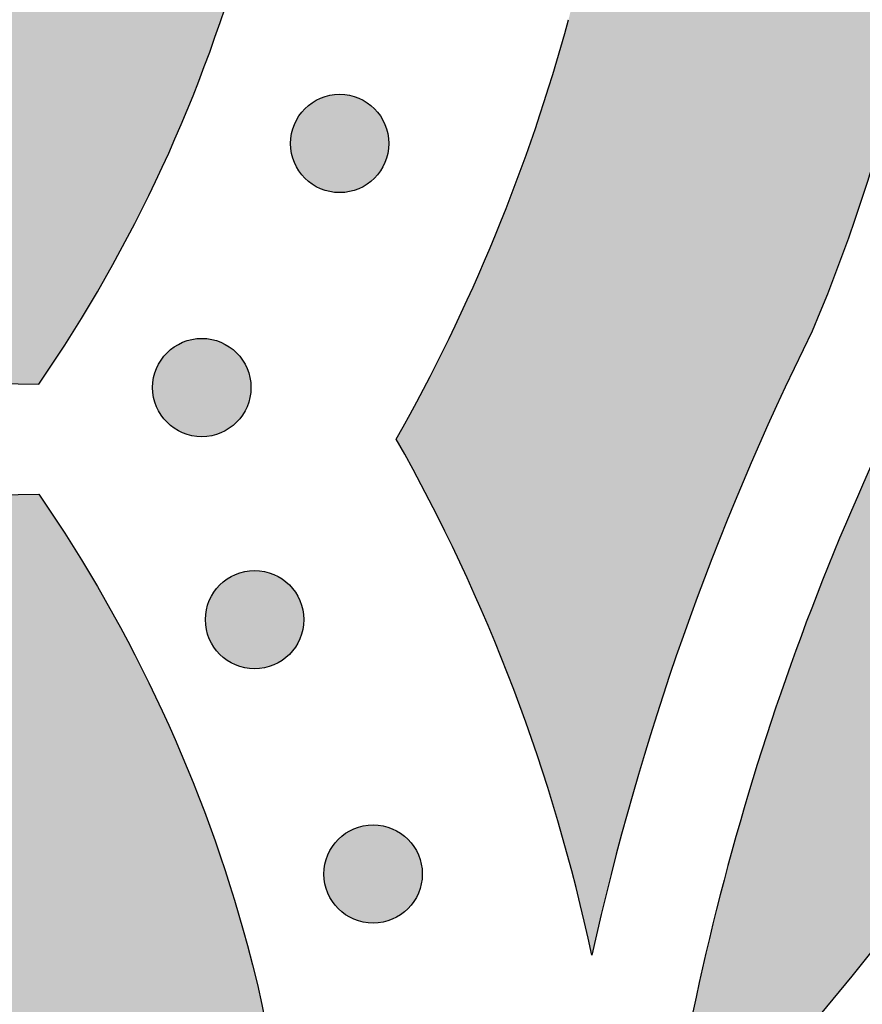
# Model space of a CAD drawing. Header units: millimetres. Extents: x -3873 to -97, y 912 to 4165.
# Tile 212 of 656: x -3058 to -3027, y 1211 to 1247. Entities that reach past the tile are written whole.
import ezdxf

# ---------------------------------------------------------------- set-up
doc = ezdxf.new("R2010")
doc.units = ezdxf.units.MM
doc.layers.add('pattern', color=7, linetype='Continuous', true_color=0x000000)

msp = doc.modelspace()

# ---------------------------------------------------------------- hatches: boundary and pattern name
at = {"layer": 'pattern'}
for points in [[(-2952.738, 1455.281), (-2952.84, 1448.097), (-2953.08, 1440.896), (-2953.459, 1433.682), (-2953.978, 1426.459), (-2954.638, 1419.231), (-2955.439, 1412.002), (-2956.382, 1404.776), (-2957.467, 1397.558), (-2958.694, 1390.351), (-2960.063, 1383.16), (-2961.574, 1375.989), (-2963.225, 1368.841), (-2965.018, 1361.722), (-2966.95, 1354.635), (-2969.021, 1347.585), (-2971.231, 1340.575), (-2973.577, 1333.61), (-2976.058, 1326.693), (-2978.673, 1319.829), (-2981.42, 1313.021), (-2984.297, 1306.273), (-2987.303, 1299.589), (-2990.435, 1292.973), (-2993.69, 1286.427), (-2997.067, 1279.956), (-3000.564, 1273.563), (-3004.176, 1267.25), (-3007.902, 1261.022), (-3011.739, 1254.88), (-3015.684, 1248.828), (-3019.734, 1242.869), (-3023.885, 1237.005), (-3024.897, 1235.091), (-3025.867, 1233.15), (-3026.794, 1231.185), (-3027.676, 1229.197), (-3028.514, 1227.186), (-3029.306, 1225.156), (-3030.052, 1223.106), (-3030.75, 1221.04), (-3031.401, 1218.958), (-3032.003, 1216.862), (-3032.557, 1214.754), (-3033.062, 1212.635), (-3033.518, 1210.508), (-3033.925, 1208.373), (-3034.282, 1206.234), (-3034.589, 1204.09), (-3029.181, 1210.512), (-3023.895, 1217.074), (-3018.736, 1223.772), (-3013.708, 1230.602), (-3008.817, 1237.561), (-3004.067, 1244.645), (-2999.462, 1251.85), (-2995.008, 1259.171), (-2990.709, 1266.603), (-2986.569, 1274.142), (-2982.59, 1281.782), (-2978.778, 1289.518), (-2975.136, 1297.345), (-2971.666, 1305.257), (-2968.371, 1313.249), (-2965.255, 1321.314), (-2962.32, 1329.446), (-2959.567, 1337.64), (-2956.999, 1345.889), (-2954.617, 1354.187), (-2952.422, 1362.527), (-2950.416, 1370.904), (-2948.599, 1379.311), (-2946.972, 1387.741), (-2945.534, 1396.189), (-2944.286, 1404.648), (-2943.227, 1413.111), (-2942.357, 1421.573), (-2941.674, 1430.027), (-2941.178, 1438.467), (-2940.866, 1446.887), (-2940.738, 1455.282)], [(-3126.696, 1298.494), (-3125.289, 1298.844), (-3123.889, 1299.234), (-3122.497, 1299.665), (-3121.115, 1300.135), (-3119.745, 1300.645), (-3118.388, 1301.194), (-3117.046, 1301.782), (-3115.72, 1302.408), (-3114.413, 1303.071), (-3113.125, 1303.77), (-3111.859, 1304.504), (-3110.616, 1305.274), (-3109.396, 1306.076), (-3108.202, 1306.911), (-3107.035, 1307.777), (-3105.895, 1308.673), (-3103.164, 1309.299), (-3100.41, 1309.85), (-3097.635, 1310.326), (-3094.842, 1310.725), (-3092.035, 1311.047), (-3089.217, 1311.291), (-3086.39, 1311.456), (-3083.559, 1311.541), (-3080.727, 1311.548), (-3077.897, 1311.476), (-3075.072, 1311.324), (-3072.256, 1311.094), (-3069.452, 1310.786), (-3066.663, 1310.401), (-3063.892, 1309.94), (-3061.142, 1309.404), (-3059.469, 1309.03), (-3057.806, 1308.612), (-3056.155, 1308.149), (-3054.517, 1307.643), (-3053.371, 1307.253), (-3052.229, 1306.829), (-3051.093, 1306.368), (-3049.964, 1305.873), (-3048.844, 1305.341), (-3047.735, 1304.775), (-3046.639, 1304.174), (-3045.556, 1303.538), (-3044.488, 1302.867), (-3043.438, 1302.163), (-3042.407, 1301.426), (-3041.395, 1300.657), (-3040.406, 1299.857), (-3039.439, 1299.026), (-3038.497, 1298.165), (-3037.581, 1297.277), (-3036.693, 1296.361), (-3035.832, 1295.419), (-3035.001, 1294.453), (-3034.2, 1293.463), (-3033.431, 1292.452), (-3032.694, 1291.421), (-3031.99, 1290.371), (-3031.319, 1289.303), (-3030.683, 1288.221), (-3030.081, 1287.124), (-3029.515, 1286.015), (-3028.983, 1284.895), (-3028.487, 1283.767), (-3028.027, 1282.631), (-3027.602, 1281.489), (-3027.213, 1280.342), (-3026.795, 1279.005), (-3026.406, 1277.655), (-3026.045, 1276.291), (-3025.713, 1274.915), (-3025.411, 1273.529), (-3025.139, 1272.132), (-3024.897, 1270.726), (-3024.686, 1269.312), (-3024.506, 1267.89), (-3024.357, 1266.463), (-3024.241, 1265.03), (-3024.156, 1263.593), (-3024.104, 1262.154), (-3024.084, 1260.712), (-3024.096, 1259.269), (-3024.14, 1257.827), (-3024.217, 1256.386), (-3024.326, 1254.948), (-3024.468, 1253.513), (-3024.641, 1252.083), (-3024.846, 1250.658), (-3025.083, 1249.241), (-3025.351, 1247.831), (-3025.65, 1246.429), (-3025.979, 1245.038), (-3026.339, 1243.657), (-3026.727, 1242.288), (-3027.145, 1240.932), (-3027.592, 1239.589), (-3028.066, 1238.261), (-3028.568, 1236.948), (-3029.096, 1235.65), (-3030.383, 1232.954), (-3031.591, 1230.215), (-3032.715, 1227.439), (-3033.756, 1224.629), (-3034.711, 1221.788), (-3035.58, 1218.922), (-3036.36, 1216.033), (-3037.052, 1213.125), (-3037.322, 1214.341), (-3037.616, 1215.553), (-3037.934, 1216.761), (-3038.275, 1217.963), (-3038.639, 1219.16), (-3039.026, 1220.35), (-3039.435, 1221.532), (-3039.868, 1222.707), (-3040.323, 1223.874), (-3040.8, 1225.031), (-3041.298, 1226.179), (-3041.819, 1227.316), (-3042.36, 1228.442), (-3042.923, 1229.557), (-3043.506, 1230.66), (-3044.109, 1231.749), (-3043.129, 1233.547), (-3042.204, 1235.378), (-3041.336, 1237.238), (-3040.527, 1239.125), (-3039.777, 1241.037), (-3039.088, 1242.971), (-3038.46, 1244.923), (-3037.895, 1246.891), (-3037.66, 1247.792), (-3037.441, 1248.699), (-3037.237, 1249.612), (-3037.049, 1250.531), (-3036.878, 1251.455), (-3036.723, 1252.383), (-3036.584, 1253.315), (-3036.462, 1254.252), (-3036.357, 1255.191), (-3036.269, 1256.133), (-3036.198, 1257.078), (-3036.144, 1258.024), (-3036.107, 1258.972), (-3036.087, 1259.921), (-3036.084, 1260.871), (-3036.099, 1261.82), (-3036.131, 1262.77), (-3036.18, 1263.718), (-3036.247, 1264.665), (-3036.33, 1265.61), (-3036.431, 1266.552), (-3036.549, 1267.492), (-3036.683, 1268.429), (-3036.835, 1269.362), (-3037.002, 1270.291), (-3037.187, 1271.216), (-3037.387, 1272.135), (-3037.604, 1273.049), (-3037.837, 1273.958), (-3038.085, 1274.86), (-3038.349, 1275.755), (-3038.628, 1276.643), (-3038.908, 1277.466), (-3039.213, 1278.285), (-3039.543, 1279.1), (-3039.898, 1279.909), (-3040.28, 1280.712), (-3040.686, 1281.508), (-3041.118, 1282.295), (-3041.574, 1283.071), (-3042.055, 1283.837), (-3042.56, 1284.59), (-3043.089, 1285.33), (-3043.641, 1286.055), (-3044.215, 1286.765), (-3044.811, 1287.458), (-3045.428, 1288.134), (-3046.066, 1288.791), (-3046.723, 1289.428), (-3047.399, 1290.045), (-3048.092, 1290.641), (-3048.802, 1291.216), (-3049.527, 1291.767), (-3050.267, 1292.296), (-3051.02, 1292.801), (-3051.786, 1293.282), (-3052.563, 1293.738), (-3053.35, 1294.169), (-3054.145, 1294.576), (-3054.948, 1294.957), (-3055.758, 1295.312), (-3056.573, 1295.642), (-3057.392, 1295.947), (-3058.214, 1296.226), (-3059.103, 1296.505), (-3059.998, 1296.769), (-3060.9, 1297.017), (-3061.809, 1297.25), (-3062.723, 1297.467), (-3063.642, 1297.667), (-3064.567, 1297.851), (-3065.496, 1298.019), (-3066.429, 1298.17), (-3067.366, 1298.304), (-3068.306, 1298.422), (-3069.249, 1298.522), (-3070.194, 1298.606), (-3071.14, 1298.672), (-3072.089, 1298.721), (-3073.038, 1298.753), (-3073.987, 1298.768), (-3074.937, 1298.765), (-3075.886, 1298.745), (-3076.834, 1298.708), (-3077.78, 1298.654), (-3078.725, 1298.582), (-3079.667, 1298.494), (-3080.607, 1298.389), (-3081.543, 1298.267), (-3082.475, 1298.128), (-3083.403, 1297.973), (-3084.327, 1297.801), (-3085.246, 1297.613), (-3086.159, 1297.41), (-3087.066, 1297.19), (-3087.967, 1296.955), (-3089.937, 1296.389), (-3091.891, 1295.76), (-3093.826, 1295.07), (-3095.739, 1294.319), (-3097.628, 1293.508), (-3099.489, 1292.639), (-3101.321, 1291.713), (-3103.12, 1290.731), (-3104.472, 1291.496), (-3105.846, 1292.228), (-3107.243, 1292.924), (-3108.659, 1293.585), (-3110.094, 1294.209), (-3111.547, 1294.796), (-3113.016, 1295.345), (-3114.499, 1295.855), (-3115.995, 1296.326), (-3117.502, 1296.757), (-3119.019, 1297.148), (-3120.545, 1297.498), (-3122.077, 1297.808), (-3123.614, 1298.078), (-3125.154, 1298.306)], [(-3071.047, 1233.902), (-3057.002, 1233.735), (-3056.377, 1234.667), (-3055.771, 1235.614), (-3055.184, 1236.574), (-3054.616, 1237.548), (-3054.069, 1238.534), (-3053.542, 1239.532), (-3053.037, 1240.541), (-3052.552, 1241.561), (-3052.09, 1242.591), (-3051.649, 1243.631), (-3051.231, 1244.679), (-3050.835, 1245.735), (-3050.461, 1246.798), (-3050.111, 1247.868), (-3049.783, 1248.943), (-3049.479, 1250.023), (-3049.298, 1250.717), (-3049.129, 1251.416), (-3048.972, 1252.12), (-3048.827, 1252.827), (-3048.695, 1253.539), (-3048.576, 1254.254), (-3048.469, 1254.972), (-3048.375, 1255.694), (-3048.294, 1256.417), (-3048.226, 1257.143), (-3048.171, 1257.871), (-3048.13, 1258.6), (-3048.101, 1259.331), (-3048.086, 1260.062), (-3048.084, 1260.793), (-3048.096, 1261.525), (-3048.12, 1262.256), (-3048.158, 1262.986), (-3048.209, 1263.716), (-3048.274, 1264.444), (-3048.351, 1265.17), (-3048.442, 1265.894), (-3048.546, 1266.616), (-3048.662, 1267.335), (-3048.791, 1268.051), (-3048.933, 1268.763), (-3049.088, 1269.471), (-3049.255, 1270.176), (-3049.434, 1270.875), (-3049.626, 1271.57), (-3049.829, 1272.26), (-3050.044, 1272.944), (-3050.213, 1273.443), (-3050.398, 1273.939), (-3050.598, 1274.433), (-3050.814, 1274.923), (-3051.045, 1275.41), (-3051.291, 1275.892), (-3051.552, 1276.369), (-3051.829, 1276.839), (-3052.12, 1277.303), (-3052.426, 1277.759), (-3052.747, 1278.208), (-3053.081, 1278.647), (-3053.429, 1279.077), (-3053.79, 1279.497), (-3054.164, 1279.907), (-3054.551, 1280.305), (-3054.949, 1280.691), (-3055.358, 1281.065), (-3055.778, 1281.426), (-3056.208, 1281.774), (-3056.648, 1282.108), (-3057.096, 1282.429), (-3057.553, 1282.735), (-3058.016, 1283.026), (-3058.487, 1283.302), (-3058.964, 1283.564), (-3059.446, 1283.81), (-3059.933, 1284.041), (-3060.423, 1284.256), (-3060.917, 1284.456), (-3061.413, 1284.641), (-3061.912, 1284.81), (-3062.596, 1285.025), (-3063.286, 1285.228), (-3063.981, 1285.419), (-3064.681, 1285.599), (-3065.385, 1285.766), (-3066.093, 1285.92), (-3066.805, 1286.062), (-3067.521, 1286.191), (-3068.24, 1286.308), (-3068.962, 1286.411), (-3069.686, 1286.502), (-3070.412, 1286.579), (-3071.14, 1286.643), (-3071.87, 1286.694), (-3072.6, 1286.732), (-3073.332, 1286.757), (-3074.063, 1286.768), (-3074.795, 1286.766), (-3075.526, 1286.751), (-3076.256, 1286.722), (-3076.985, 1286.68), (-3077.713, 1286.625), (-3078.439, 1286.557), (-3079.163, 1286.476), (-3079.884, 1286.382), (-3080.602, 1286.275), (-3081.317, 1286.156), (-3082.029, 1286.023), (-3082.736, 1285.879), (-3083.44, 1285.722), (-3084.139, 1285.552), (-3084.833, 1285.371), (-3085.913, 1285.067), (-3086.988, 1284.739), (-3088.058, 1284.389), (-3089.121, 1284.015), (-3090.177, 1283.619), (-3091.225, 1283.2), (-3092.264, 1282.759), (-3093.294, 1282.297), (-3094.314, 1281.812), (-3095.324, 1281.306), (-3096.322, 1280.779), (-3097.308, 1280.232), (-3098.281, 1279.665), (-3099.241, 1279.077), (-3100.188, 1278.471), (-3101.119, 1277.845), (-3100.951, 1263.801), (-3099.509, 1265.126), (-3098.022, 1266.4), (-3096.492, 1267.623), (-3094.922, 1268.791), (-3094.17, 1269.317), (-3093.402, 1269.826), (-3092.617, 1270.318), (-3091.818, 1270.793), (-3091.003, 1271.249), (-3090.175, 1271.685), (-3089.333, 1272.103), (-3088.478, 1272.499), (-3087.611, 1272.875), (-3086.733, 1273.23), (-3085.844, 1273.562), (-3084.946, 1273.873), (-3084.039, 1274.16), (-3083.123, 1274.425), (-3082.201, 1274.666), (-3081.272, 1274.883), (-3080.339, 1275.077), (-3079.4, 1275.246), (-3078.459, 1275.392), (-3077.515, 1275.512), (-3076.569, 1275.609), (-3075.623, 1275.681), (-3074.677, 1275.729), (-3073.733, 1275.753), (-3072.79, 1275.753), (-3071.851, 1275.729), (-3070.915, 1275.681), (-3069.985, 1275.61), (-3069.06, 1275.516), (-3068.141, 1275.4), (-3067.23, 1275.261), (-3066.327, 1275.101), (-3066.184, 1275.072), (-3066.041, 1275.041), (-3065.898, 1275.007), (-3065.754, 1274.97), (-3065.611, 1274.931), (-3065.468, 1274.889), (-3065.325, 1274.844), (-3065.182, 1274.796), (-3065.039, 1274.746), (-3064.897, 1274.692), (-3064.755, 1274.636), (-3064.614, 1274.577), (-3064.473, 1274.515), (-3064.334, 1274.451), (-3064.194, 1274.383), (-3064.056, 1274.313), (-3063.919, 1274.24), (-3063.783, 1274.164), (-3063.647, 1274.085), (-3063.514, 1274.004), (-3063.381, 1273.92), (-3063.25, 1273.833), (-3063.12, 1273.743), (-3062.991, 1273.651), (-3062.865, 1273.557), (-3062.739, 1273.459), (-3062.616, 1273.36), (-3062.495, 1273.258), (-3062.375, 1273.153), (-3062.257, 1273.046), (-3062.142, 1272.937), (-3062.028, 1272.826), (-3061.917, 1272.712), (-3061.808, 1272.597), (-3061.701, 1272.479), (-3061.596, 1272.36), (-3061.494, 1272.238), (-3061.394, 1272.115), (-3061.297, 1271.99), (-3061.203, 1271.863), (-3061.111, 1271.735), (-3061.021, 1271.605), (-3060.934, 1271.473), (-3060.85, 1271.341), (-3060.769, 1271.207), (-3060.69, 1271.072), (-3060.614, 1270.935), (-3060.541, 1270.798), (-3060.471, 1270.66), (-3060.403, 1270.521), (-3060.338, 1270.381), (-3060.277, 1270.24), (-3060.217, 1270.099), (-3060.161, 1269.957), (-3060.108, 1269.815), (-3060.057, 1269.673), (-3060.01, 1269.53), (-3059.965, 1269.387), (-3059.922, 1269.243), (-3059.883, 1269.1), (-3059.846, 1268.957), (-3059.812, 1268.814), (-3059.781, 1268.67), (-3059.753, 1268.528), (-3059.592, 1267.624), (-3059.453, 1266.713), (-3059.337, 1265.795), (-3059.243, 1264.87), (-3059.172, 1263.939), (-3059.124, 1263.004), (-3059.1, 1262.064), (-3059.099, 1261.122), (-3059.123, 1260.177), (-3059.171, 1259.231), (-3059.243, 1258.285), (-3059.339, 1257.34), (-3059.46, 1256.396), (-3059.605, 1255.454), (-3059.774, 1254.516), (-3059.967, 1253.582), (-3060.185, 1252.653), (-3060.426, 1251.731), (-3060.69, 1250.816), (-3060.977, 1249.908), (-3061.288, 1249.01), (-3061.62, 1248.121), (-3061.975, 1247.243), (-3062.35, 1246.376), (-3062.747, 1245.521), (-3063.164, 1244.679), (-3063.601, 1243.85), (-3064.057, 1243.036), (-3064.531, 1242.236), (-3065.023, 1241.452), (-3065.532, 1240.684), (-3066.057, 1239.932), (-3067.226, 1238.361), (-3068.448, 1236.831), (-3069.722, 1235.343)], [(-3047.404, 1241.169), (-3047.375, 1241.141), (-3047.346, 1241.114), (-3047.317, 1241.087), (-3047.286, 1241.061), (-3047.254, 1241.035), (-3047.222, 1241.01), (-3047.188, 1240.985), (-3047.154, 1240.961), (-3047.119, 1240.938), (-3047.084, 1240.915), (-3047.047, 1240.893), (-3047.01, 1240.872), (-3046.972, 1240.851), (-3046.933, 1240.832), (-3046.894, 1240.813), (-3046.854, 1240.795), (-3046.813, 1240.778), (-3046.772, 1240.762), (-3046.73, 1240.747), (-3046.687, 1240.733), (-3046.644, 1240.72), (-3046.601, 1240.708), (-3046.557, 1240.697), (-3046.512, 1240.687), (-3046.468, 1240.678), (-3046.423, 1240.67), (-3046.378, 1240.664), (-3046.332, 1240.659), (-3046.287, 1240.654), (-3046.241, 1240.651), (-3046.195, 1240.65), (-3046.149, 1240.649), (-3046.103, 1240.65), (-3046.057, 1240.651), (-3046.011, 1240.654), (-3045.966, 1240.659), (-3045.92, 1240.664), (-3045.875, 1240.67), (-3045.83, 1240.678), (-3045.785, 1240.687), (-3045.741, 1240.697), (-3045.697, 1240.708), (-3045.654, 1240.72), (-3045.611, 1240.733), (-3045.568, 1240.747), (-3045.526, 1240.762), (-3045.485, 1240.778), (-3045.444, 1240.795), (-3045.404, 1240.813), (-3045.365, 1240.832), (-3045.326, 1240.852), (-3045.288, 1240.872), (-3045.251, 1240.893), (-3045.214, 1240.915), (-3045.178, 1240.938), (-3045.144, 1240.962), (-3045.109, 1240.986), (-3045.076, 1241.01), (-3045.044, 1241.035), (-3045.012, 1241.061), (-3044.981, 1241.087), (-3044.952, 1241.114), (-3044.923, 1241.141), (-3044.894, 1241.169), (-3044.867, 1241.197), (-3044.84, 1241.226), (-3044.813, 1241.256), (-3044.787, 1241.287), (-3044.761, 1241.318), (-3044.736, 1241.351), (-3044.711, 1241.384), (-3044.687, 1241.418), (-3044.664, 1241.453), (-3044.641, 1241.489), (-3044.619, 1241.525), (-3044.598, 1241.563), (-3044.577, 1241.601), (-3044.557, 1241.639), (-3044.539, 1241.679), (-3044.521, 1241.719), (-3044.504, 1241.76), (-3044.488, 1241.801), (-3044.472, 1241.843), (-3044.458, 1241.885), (-3044.445, 1241.928), (-3044.433, 1241.972), (-3044.422, 1242.016), (-3044.412, 1242.06), (-3044.404, 1242.105), (-3044.396, 1242.15), (-3044.39, 1242.195), (-3044.384, 1242.24), (-3044.38, 1242.286), (-3044.377, 1242.332), (-3044.375, 1242.378), (-3044.375, 1242.424), (-3044.375, 1242.469), (-3044.377, 1242.515), (-3044.38, 1242.561), (-3044.384, 1242.607), (-3044.39, 1242.652), (-3044.396, 1242.697), (-3044.404, 1242.742), (-3044.412, 1242.787), (-3044.422, 1242.831), (-3044.433, 1242.875), (-3044.445, 1242.919), (-3044.458, 1242.962), (-3044.473, 1243.004), (-3044.488, 1243.046), (-3044.504, 1243.088), (-3044.521, 1243.128), (-3044.539, 1243.168), (-3044.558, 1243.208), (-3044.577, 1243.246), (-3044.598, 1243.284), (-3044.619, 1243.322), (-3044.641, 1243.358), (-3044.664, 1243.394), (-3044.687, 1243.429), (-3044.711, 1243.463), (-3044.736, 1243.496), (-3044.761, 1243.529), (-3044.787, 1243.56), (-3044.813, 1243.591), (-3044.84, 1243.621), (-3044.867, 1243.65), (-3044.895, 1243.678), (-3044.923, 1243.706), (-3044.952, 1243.733), (-3044.982, 1243.76), (-3045.012, 1243.786), (-3045.044, 1243.812), (-3045.076, 1243.837), (-3045.11, 1243.861), (-3045.144, 1243.885), (-3045.179, 1243.909), (-3045.214, 1243.932), (-3045.251, 1243.954), (-3045.288, 1243.975), (-3045.326, 1243.995), (-3045.365, 1244.015), (-3045.404, 1244.034), (-3045.444, 1244.052), (-3045.485, 1244.069), (-3045.527, 1244.085), (-3045.569, 1244.1), (-3045.611, 1244.114), (-3045.654, 1244.127), (-3045.697, 1244.139), (-3045.741, 1244.15), (-3045.786, 1244.16), (-3045.83, 1244.169), (-3045.875, 1244.176), (-3045.921, 1244.183), (-3045.966, 1244.188), (-3046.012, 1244.192), (-3046.057, 1244.195), (-3046.103, 1244.197), (-3046.149, 1244.198), (-3046.195, 1244.197), (-3046.241, 1244.195), (-3046.287, 1244.192), (-3046.332, 1244.188), (-3046.378, 1244.183), (-3046.423, 1244.176), (-3046.468, 1244.169), (-3046.513, 1244.16), (-3046.557, 1244.15), (-3046.601, 1244.139), (-3046.644, 1244.127), (-3046.687, 1244.114), (-3046.73, 1244.1), (-3046.772, 1244.085), (-3046.813, 1244.069), (-3046.854, 1244.052), (-3046.894, 1244.034), (-3046.933, 1244.015), (-3046.972, 1243.995), (-3047.01, 1243.975), (-3047.047, 1243.953), (-3047.084, 1243.931), (-3047.12, 1243.909), (-3047.155, 1243.885), (-3047.189, 1243.861), (-3047.222, 1243.837), (-3047.254, 1243.811), (-3047.286, 1243.786), (-3047.317, 1243.759), (-3047.347, 1243.733), (-3047.376, 1243.705), (-3047.404, 1243.678), (-3047.431, 1243.65), (-3047.458, 1243.621), (-3047.485, 1243.591), (-3047.511, 1243.56), (-3047.537, 1243.528), (-3047.562, 1243.496), (-3047.587, 1243.463), (-3047.611, 1243.429), (-3047.635, 1243.394), (-3047.657, 1243.358), (-3047.679, 1243.322), (-3047.701, 1243.284), (-3047.721, 1243.246), (-3047.741, 1243.207), (-3047.76, 1243.168), (-3047.777, 1243.128), (-3047.795, 1243.087), (-3047.811, 1243.046), (-3047.826, 1243.004), (-3047.84, 1242.961), (-3047.853, 1242.918), (-3047.865, 1242.875), (-3047.876, 1242.831), (-3047.886, 1242.787), (-3047.894, 1242.742), (-3047.902, 1242.697), (-3047.909, 1242.652), (-3047.914, 1242.606), (-3047.918, 1242.561), (-3047.921, 1242.515), (-3047.923, 1242.469), (-3047.923, 1242.423), (-3047.923, 1242.377), (-3047.921, 1242.331), (-3047.918, 1242.286), (-3047.914, 1242.24), (-3047.909, 1242.195), (-3047.902, 1242.149), (-3047.894, 1242.104), (-3047.886, 1242.06), (-3047.876, 1242.015), (-3047.865, 1241.971), (-3047.853, 1241.928), (-3047.84, 1241.885), (-3047.826, 1241.843), (-3047.81, 1241.801), (-3047.794, 1241.759), (-3047.777, 1241.719), (-3047.759, 1241.678), (-3047.741, 1241.639), (-3047.721, 1241.6), (-3047.7, 1241.562), (-3047.679, 1241.525), (-3047.657, 1241.489), (-3047.634, 1241.453), (-3047.611, 1241.418), (-3047.587, 1241.384), (-3047.562, 1241.351), (-3047.537, 1241.318), (-3047.511, 1241.286), (-3047.485, 1241.256), (-3047.458, 1241.226), (-3047.431, 1241.197)], [(-3052.379, 1232.357), (-3052.351, 1232.329), (-3052.322, 1232.302), (-3052.292, 1232.276), (-3052.261, 1232.249), (-3052.229, 1232.224), (-3052.197, 1232.198), (-3052.164, 1232.174), (-3052.13, 1232.15), (-3052.095, 1232.126), (-3052.059, 1232.104), (-3052.022, 1232.082), (-3051.985, 1232.06), (-3051.947, 1232.04), (-3051.908, 1232.02), (-3051.869, 1232.001), (-3051.829, 1231.983), (-3051.788, 1231.966), (-3051.747, 1231.95), (-3051.705, 1231.935), (-3051.662, 1231.921), (-3051.619, 1231.908), (-3051.576, 1231.896), (-3051.532, 1231.885), (-3051.488, 1231.875), (-3051.443, 1231.866), (-3051.398, 1231.859), (-3051.353, 1231.852), (-3051.307, 1231.847), (-3051.262, 1231.843), (-3051.216, 1231.84), (-3051.17, 1231.838), (-3051.124, 1231.837), (-3051.078, 1231.838), (-3051.032, 1231.84), (-3050.987, 1231.843), (-3050.941, 1231.847), (-3050.895, 1231.852), (-3050.85, 1231.859), (-3050.805, 1231.866), (-3050.761, 1231.875), (-3050.716, 1231.885), (-3050.672, 1231.896), (-3050.629, 1231.908), (-3050.586, 1231.921), (-3050.544, 1231.935), (-3050.502, 1231.95), (-3050.46, 1231.966), (-3050.419, 1231.983), (-3050.379, 1232.001), (-3050.34, 1232.02), (-3050.301, 1232.04), (-3050.263, 1232.06), (-3050.226, 1232.082), (-3050.189, 1232.104), (-3050.154, 1232.126), (-3050.119, 1232.15), (-3050.085, 1232.174), (-3050.051, 1232.199), (-3050.019, 1232.224), (-3049.987, 1232.25), (-3049.957, 1232.276), (-3049.927, 1232.303), (-3049.898, 1232.33), (-3049.87, 1232.357), (-3049.842, 1232.385), (-3049.815, 1232.414), (-3049.788, 1232.444), (-3049.762, 1232.475), (-3049.736, 1232.507), (-3049.711, 1232.539), (-3049.686, 1232.572), (-3049.662, 1232.606), (-3049.639, 1232.641), (-3049.616, 1232.677), (-3049.594, 1232.714), (-3049.573, 1232.751), (-3049.552, 1232.789), (-3049.533, 1232.828), (-3049.514, 1232.867), (-3049.496, 1232.907), (-3049.479, 1232.948), (-3049.463, 1232.989), (-3049.448, 1233.031), (-3049.434, 1233.074), (-3049.421, 1233.117), (-3049.408, 1233.16), (-3049.398, 1233.204), (-3049.388, 1233.248), (-3049.379, 1233.293), (-3049.371, 1233.338), (-3049.365, 1233.383), (-3049.36, 1233.429), (-3049.355, 1233.474), (-3049.352, 1233.52), (-3049.351, 1233.566), (-3049.35, 1233.612), (-3049.351, 1233.658), (-3049.352, 1233.704), (-3049.355, 1233.749), (-3049.36, 1233.795), (-3049.365, 1233.841), (-3049.371, 1233.886), (-3049.379, 1233.931), (-3049.388, 1233.975), (-3049.398, 1234.02), (-3049.409, 1234.064), (-3049.421, 1234.107), (-3049.434, 1234.15), (-3049.448, 1234.193), (-3049.463, 1234.234), (-3049.479, 1234.276), (-3049.496, 1234.317), (-3049.514, 1234.357), (-3049.533, 1234.396), (-3049.552, 1234.435), (-3049.573, 1234.473), (-3049.594, 1234.51), (-3049.616, 1234.547), (-3049.639, 1234.582), (-3049.662, 1234.617), (-3049.686, 1234.651), (-3049.711, 1234.685), (-3049.736, 1234.717), (-3049.762, 1234.749), (-3049.788, 1234.779), (-3049.815, 1234.809), (-3049.842, 1234.838), (-3049.87, 1234.866), (-3049.898, 1234.894), (-3049.927, 1234.921), (-3049.957, 1234.948), (-3049.988, 1234.974), (-3050.019, 1235), (-3050.052, 1235.025), (-3050.085, 1235.05), (-3050.119, 1235.074), (-3050.154, 1235.097), (-3050.19, 1235.12), (-3050.226, 1235.142), (-3050.263, 1235.163), (-3050.301, 1235.184), (-3050.34, 1235.203), (-3050.38, 1235.222), (-3050.42, 1235.24), (-3050.46, 1235.257), (-3050.502, 1235.273), (-3050.544, 1235.288), (-3050.586, 1235.302), (-3050.629, 1235.316), (-3050.673, 1235.328), (-3050.717, 1235.339), (-3050.761, 1235.348), (-3050.806, 1235.357), (-3050.851, 1235.365), (-3050.896, 1235.371), (-3050.941, 1235.377), (-3050.987, 1235.381), (-3051.033, 1235.384), (-3051.079, 1235.385), (-3051.124, 1235.386), (-3051.17, 1235.385), (-3051.216, 1235.384), (-3051.262, 1235.381), (-3051.308, 1235.377), (-3051.353, 1235.371), (-3051.398, 1235.365), (-3051.443, 1235.357), (-3051.488, 1235.348), (-3051.532, 1235.338), (-3051.576, 1235.327), (-3051.62, 1235.315), (-3051.663, 1235.302), (-3051.705, 1235.288), (-3051.747, 1235.273), (-3051.788, 1235.257), (-3051.829, 1235.24), (-3051.869, 1235.222), (-3051.909, 1235.203), (-3051.947, 1235.184), (-3051.985, 1235.163), (-3052.023, 1235.142), (-3052.059, 1235.12), (-3052.095, 1235.097), (-3052.13, 1235.074), (-3052.164, 1235.05), (-3052.197, 1235.025), (-3052.23, 1235), (-3052.261, 1234.974), (-3052.292, 1234.948), (-3052.322, 1234.921), (-3052.351, 1234.894), (-3052.379, 1234.866), (-3052.407, 1234.838), (-3052.434, 1234.809), (-3052.46, 1234.779), (-3052.487, 1234.748), (-3052.512, 1234.717), (-3052.538, 1234.684), (-3052.562, 1234.651), (-3052.586, 1234.617), (-3052.61, 1234.582), (-3052.633, 1234.546), (-3052.655, 1234.51), (-3052.676, 1234.473), (-3052.696, 1234.435), (-3052.716, 1234.396), (-3052.735, 1234.356), (-3052.753, 1234.316), (-3052.77, 1234.276), (-3052.786, 1234.234), (-3052.801, 1234.192), (-3052.815, 1234.15), (-3052.828, 1234.107), (-3052.84, 1234.063), (-3052.851, 1234.019), (-3052.861, 1233.975), (-3052.87, 1233.93), (-3052.877, 1233.886), (-3052.884, 1233.84), (-3052.889, 1233.795), (-3052.893, 1233.749), (-3052.896, 1233.703), (-3052.898, 1233.657), (-3052.899, 1233.612), (-3052.898, 1233.566), (-3052.896, 1233.52), (-3052.893, 1233.474), (-3052.889, 1233.428), (-3052.884, 1233.383), (-3052.877, 1233.338), (-3052.87, 1233.293), (-3052.861, 1233.248), (-3052.851, 1233.204), (-3052.84, 1233.16), (-3052.828, 1233.116), (-3052.815, 1233.073), (-3052.801, 1233.031), (-3052.786, 1232.989), (-3052.77, 1232.948), (-3052.753, 1232.907), (-3052.735, 1232.867), (-3052.716, 1232.827), (-3052.696, 1232.789), (-3052.676, 1232.751), (-3052.654, 1232.713), (-3052.632, 1232.677), (-3052.61, 1232.641), (-3052.586, 1232.606), (-3052.562, 1232.572), (-3052.538, 1232.539), (-3052.512, 1232.506), (-3052.487, 1232.475), (-3052.46, 1232.444), (-3052.434, 1232.414), (-3052.406, 1232.385)], [(-3094.916, 1194.699), (-3094.164, 1194.174), (-3093.395, 1193.665), (-3092.611, 1193.173), (-3091.811, 1192.699), (-3090.997, 1192.243), (-3090.168, 1191.806), (-3089.326, 1191.389), (-3088.471, 1190.992), (-3087.604, 1190.617), (-3086.726, 1190.262), (-3085.837, 1189.93), (-3084.939, 1189.619), (-3084.032, 1189.332), (-3083.116, 1189.068), (-3082.194, 1188.827), (-3081.265, 1188.609), (-3080.332, 1188.416), (-3079.393, 1188.247), (-3078.452, 1188.102), (-3077.508, 1187.981), (-3076.562, 1187.885), (-3075.616, 1187.813), (-3074.67, 1187.765), (-3073.725, 1187.741), (-3072.783, 1187.742), (-3071.844, 1187.766), (-3070.908, 1187.814), (-3069.978, 1187.885), (-3069.053, 1187.979), (-3068.134, 1188.095), (-3067.223, 1188.234), (-3066.32, 1188.395), (-3066.17, 1188.425), (-3066.021, 1188.457), (-3065.873, 1188.493), (-3065.724, 1188.531), (-3065.576, 1188.572), (-3065.429, 1188.616), (-3065.282, 1188.663), (-3065.136, 1188.713), (-3064.99, 1188.765), (-3064.845, 1188.821), (-3064.702, 1188.879), (-3064.559, 1188.939), (-3064.417, 1189.003), (-3064.277, 1189.069), (-3064.137, 1189.138), (-3063.999, 1189.209), (-3063.863, 1189.283), (-3063.728, 1189.36), (-3063.594, 1189.439), (-3063.462, 1189.52), (-3063.331, 1189.604), (-3063.202, 1189.69), (-3063.075, 1189.779), (-3062.95, 1189.87), (-3062.827, 1189.963), (-3062.706, 1190.058), (-3062.586, 1190.155), (-3062.469, 1190.254), (-3062.354, 1190.356), (-3062.241, 1190.459), (-3062.13, 1190.564), (-3062.021, 1190.67), (-3061.915, 1190.779), (-3061.81, 1190.89), (-3061.707, 1191.003), (-3061.606, 1191.118), (-3061.507, 1191.235), (-3061.409, 1191.354), (-3061.314, 1191.476), (-3061.221, 1191.599), (-3061.13, 1191.724), (-3061.042, 1191.851), (-3060.956, 1191.98), (-3060.872, 1192.111), (-3060.79, 1192.243), (-3060.711, 1192.376), (-3060.635, 1192.512), (-3060.561, 1192.648), (-3060.489, 1192.786), (-3060.421, 1192.926), (-3060.354, 1193.066), (-3060.291, 1193.208), (-3060.23, 1193.351), (-3060.172, 1193.494), (-3060.117, 1193.639), (-3060.065, 1193.785), (-3060.015, 1193.931), (-3059.968, 1194.078), (-3059.924, 1194.225), (-3059.883, 1194.373), (-3059.845, 1194.522), (-3059.809, 1194.67), (-3059.777, 1194.819), (-3059.747, 1194.969), (-3059.586, 1195.872), (-3059.448, 1196.783), (-3059.331, 1197.702), (-3059.237, 1198.627), (-3059.166, 1199.557), (-3059.119, 1200.493), (-3059.095, 1201.432), (-3059.094, 1202.375), (-3059.118, 1203.319), (-3059.166, 1204.265), (-3059.238, 1205.211), (-3059.335, 1206.157), (-3059.456, 1207.101), (-3059.601, 1208.042), (-3059.77, 1208.981), (-3059.964, 1209.914), (-3060.181, 1210.843), (-3060.422, 1211.765), (-3060.687, 1212.68), (-3060.974, 1213.588), (-3061.285, 1214.486), (-3061.618, 1215.375), (-3061.972, 1216.253), (-3062.348, 1217.12), (-3062.745, 1217.975), (-3063.162, 1218.817), (-3063.599, 1219.645), (-3064.055, 1220.46), (-3064.529, 1221.259), (-3065.021, 1222.044), (-3065.531, 1222.812), (-3066.056, 1223.564), (-3067.225, 1225.134), (-3068.447, 1226.664), (-3069.722, 1228.151), (-3071.046, 1229.593), (-3057.002, 1229.761), (-3056.377, 1228.83), (-3055.77, 1227.883), (-3055.183, 1226.923), (-3054.615, 1225.95), (-3054.068, 1224.964), (-3053.541, 1223.966), (-3053.035, 1222.956), (-3052.551, 1221.936), (-3052.088, 1220.906), (-3051.647, 1219.867), (-3051.228, 1218.819), (-3050.832, 1217.763), (-3050.459, 1216.7), (-3050.108, 1215.63), (-3049.781, 1214.555), (-3049.476, 1213.475), (-3049.295, 1212.781), (-3049.126, 1212.082), (-3048.969, 1211.378), (-3048.824, 1210.671), (-3048.692, 1209.959), (-3048.572, 1209.244), (-3048.465, 1208.526), (-3048.371, 1207.805), (-3048.29, 1207.081), (-3048.222, 1206.355), (-3048.167, 1205.627), (-3048.125, 1204.898), (-3048.097, 1204.168), (-3048.081, 1203.437), (-3048.079, 1202.705), (-3048.091, 1201.974), (-3048.115, 1201.242), (-3048.153, 1200.512), (-3048.204, 1199.782), (-3048.268, 1199.054), (-3048.346, 1198.328), (-3048.436, 1197.604), (-3048.54, 1196.882), (-3048.656, 1196.163), (-3048.785, 1195.447), (-3048.927, 1194.735), (-3049.082, 1194.027), (-3049.249, 1193.323), (-3049.428, 1192.623), (-3049.619, 1191.928), (-3049.822, 1191.238), (-3050.037, 1190.554), (-3050.211, 1190.042), (-3050.401, 1189.534), (-3050.606, 1189.031), (-3050.826, 1188.533), (-3051.061, 1188.041), (-3051.311, 1187.555), (-3051.575, 1187.077), (-3051.854, 1186.606), (-3052.146, 1186.144), (-3052.452, 1185.691), (-3052.771, 1185.247), (-3053.102, 1184.814), (-3053.445, 1184.391), (-3053.8, 1183.98), (-3054.166, 1183.58), (-3054.543, 1183.193), (-3054.93, 1182.816), (-3055.33, 1182.45), (-3055.741, 1182.095), (-3056.164, 1181.752), (-3056.597, 1181.42), (-3057.04, 1181.101), (-3057.493, 1180.795), (-3057.956, 1180.503), (-3058.426, 1180.224), (-3058.905, 1179.96), (-3059.39, 1179.71), (-3059.882, 1179.475), (-3060.381, 1179.254), (-3060.884, 1179.05), (-3061.391, 1178.86), (-3061.903, 1178.686), (-3062.587, 1178.471), (-3063.277, 1178.268), (-3063.972, 1178.076), (-3064.672, 1177.897), (-3065.376, 1177.73), (-3066.084, 1177.575), (-3066.797, 1177.433), (-3067.512, 1177.304), (-3068.231, 1177.187), (-3068.953, 1177.084), (-3069.677, 1176.993), (-3070.403, 1176.916), (-3071.131, 1176.851), (-3071.861, 1176.8), (-3072.591, 1176.762), (-3073.323, 1176.738), (-3074.054, 1176.726), (-3074.786, 1176.728), (-3075.517, 1176.743), (-3076.247, 1176.772), (-3076.976, 1176.813), (-3077.704, 1176.868), (-3078.43, 1176.936), (-3079.154, 1177.017), (-3079.875, 1177.111), (-3080.593, 1177.218), (-3081.308, 1177.337), (-3082.02, 1177.469), (-3082.728, 1177.614), (-3083.431, 1177.771), (-3084.13, 1177.94), (-3084.824, 1178.121), (-3085.905, 1178.425), (-3086.98, 1178.753), (-3088.049, 1179.103), (-3089.112, 1179.476), (-3090.168, 1179.872), (-3091.216, 1180.291), (-3092.256, 1180.732), (-3093.286, 1181.194), (-3094.306, 1181.679), (-3095.316, 1182.184), (-3096.314, 1182.711), (-3097.3, 1183.258), (-3098.273, 1183.826), (-3099.234, 1184.413), (-3100.18, 1185.019), (-3101.112, 1185.644), (-3100.945, 1199.688), (-3099.504, 1198.364), (-3098.017, 1197.09), (-3096.486, 1195.868)], [(-3050.473, 1223.979), (-3050.445, 1223.951), (-3050.416, 1223.924), (-3050.386, 1223.897), (-3050.355, 1223.871), (-3050.324, 1223.845), (-3050.291, 1223.82), (-3050.258, 1223.796), (-3050.224, 1223.772), (-3050.189, 1223.748), (-3050.153, 1223.725), (-3050.117, 1223.703), (-3050.079, 1223.682), (-3050.041, 1223.662), (-3050.003, 1223.642), (-3049.963, 1223.623), (-3049.923, 1223.605), (-3049.882, 1223.588), (-3049.841, 1223.572), (-3049.799, 1223.557), (-3049.757, 1223.543), (-3049.714, 1223.53), (-3049.67, 1223.518), (-3049.626, 1223.507), (-3049.582, 1223.497), (-3049.537, 1223.488), (-3049.492, 1223.481), (-3049.447, 1223.474), (-3049.402, 1223.469), (-3049.356, 1223.465), (-3049.31, 1223.462), (-3049.264, 1223.46), (-3049.218, 1223.459), (-3049.173, 1223.46), (-3049.127, 1223.462), (-3049.081, 1223.465), (-3049.035, 1223.469), (-3048.99, 1223.474), (-3048.945, 1223.481), (-3048.9, 1223.488), (-3048.855, 1223.497), (-3048.811, 1223.507), (-3048.767, 1223.518), (-3048.723, 1223.53), (-3048.68, 1223.543), (-3048.638, 1223.557), (-3048.596, 1223.572), (-3048.555, 1223.588), (-3048.514, 1223.605), (-3048.474, 1223.623), (-3048.434, 1223.642), (-3048.396, 1223.662), (-3048.358, 1223.682), (-3048.32, 1223.704), (-3048.284, 1223.726), (-3048.248, 1223.748), (-3048.213, 1223.772), (-3048.179, 1223.796), (-3048.146, 1223.82), (-3048.113, 1223.846), (-3048.082, 1223.871), (-3048.051, 1223.898), (-3048.021, 1223.924), (-3047.992, 1223.952), (-3047.964, 1223.979), (-3047.936, 1224.007), (-3047.909, 1224.036), (-3047.883, 1224.066), (-3047.856, 1224.097), (-3047.831, 1224.128), (-3047.805, 1224.161), (-3047.781, 1224.194), (-3047.757, 1224.228), (-3047.733, 1224.263), (-3047.71, 1224.299), (-3047.688, 1224.335), (-3047.667, 1224.373), (-3047.647, 1224.411), (-3047.627, 1224.449), (-3047.608, 1224.489), (-3047.59, 1224.529), (-3047.573, 1224.57), (-3047.557, 1224.611), (-3047.542, 1224.653), (-3047.528, 1224.695), (-3047.515, 1224.738), (-3047.503, 1224.782), (-3047.492, 1224.826), (-3047.482, 1224.87), (-3047.473, 1224.915), (-3047.466, 1224.96), (-3047.459, 1225.005), (-3047.454, 1225.05), (-3047.45, 1225.096), (-3047.447, 1225.142), (-3047.445, 1225.188), (-3047.444, 1225.234), (-3047.445, 1225.28), (-3047.447, 1225.326), (-3047.45, 1225.371), (-3047.454, 1225.417), (-3047.459, 1225.462), (-3047.466, 1225.508), (-3047.473, 1225.553), (-3047.482, 1225.597), (-3047.492, 1225.642), (-3047.503, 1225.685), (-3047.515, 1225.729), (-3047.528, 1225.772), (-3047.542, 1225.814), (-3047.557, 1225.856), (-3047.573, 1225.898), (-3047.59, 1225.938), (-3047.608, 1225.979), (-3047.627, 1226.018), (-3047.647, 1226.057), (-3047.667, 1226.095), (-3047.689, 1226.132), (-3047.711, 1226.168), (-3047.733, 1226.204), (-3047.757, 1226.239), (-3047.781, 1226.273), (-3047.805, 1226.306), (-3047.831, 1226.339), (-3047.856, 1226.37), (-3047.883, 1226.401), (-3047.909, 1226.431), (-3047.937, 1226.46), (-3047.964, 1226.488), (-3047.992, 1226.516), (-3048.021, 1226.543), (-3048.051, 1226.57), (-3048.082, 1226.596), (-3048.114, 1226.622), (-3048.146, 1226.647), (-3048.179, 1226.672), (-3048.213, 1226.696), (-3048.248, 1226.719), (-3048.284, 1226.742), (-3048.321, 1226.764), (-3048.358, 1226.785), (-3048.396, 1226.806), (-3048.435, 1226.825), (-3048.474, 1226.844), (-3048.514, 1226.862), (-3048.555, 1226.879), (-3048.596, 1226.895), (-3048.638, 1226.91), (-3048.681, 1226.924), (-3048.724, 1226.937), (-3048.767, 1226.949), (-3048.811, 1226.96), (-3048.855, 1226.97), (-3048.9, 1226.979), (-3048.945, 1226.987), (-3048.99, 1226.993), (-3049.036, 1226.998), (-3049.081, 1227.003), (-3049.127, 1227.005), (-3049.173, 1227.007), (-3049.219, 1227.008), (-3049.265, 1227.007), (-3049.311, 1227.005), (-3049.356, 1227.003), (-3049.402, 1226.998), (-3049.447, 1226.993), (-3049.493, 1226.987), (-3049.538, 1226.979), (-3049.582, 1226.97), (-3049.627, 1226.96), (-3049.671, 1226.949), (-3049.714, 1226.937), (-3049.757, 1226.924), (-3049.799, 1226.91), (-3049.841, 1226.895), (-3049.883, 1226.879), (-3049.923, 1226.862), (-3049.964, 1226.844), (-3050.003, 1226.825), (-3050.042, 1226.805), (-3050.08, 1226.785), (-3050.117, 1226.764), (-3050.154, 1226.742), (-3050.189, 1226.719), (-3050.224, 1226.695), (-3050.258, 1226.671), (-3050.292, 1226.647), (-3050.324, 1226.622), (-3050.356, 1226.596), (-3050.386, 1226.569), (-3050.416, 1226.543), (-3050.445, 1226.516), (-3050.473, 1226.488), (-3050.501, 1226.46), (-3050.528, 1226.431), (-3050.555, 1226.401), (-3050.581, 1226.37), (-3050.607, 1226.339), (-3050.632, 1226.306), (-3050.657, 1226.273), (-3050.681, 1226.239), (-3050.704, 1226.204), (-3050.727, 1226.168), (-3050.749, 1226.132), (-3050.77, 1226.094), (-3050.791, 1226.056), (-3050.81, 1226.018), (-3050.829, 1225.978), (-3050.847, 1225.938), (-3050.864, 1225.897), (-3050.88, 1225.856), (-3050.895, 1225.814), (-3050.909, 1225.772), (-3050.922, 1225.729), (-3050.934, 1225.685), (-3050.945, 1225.641), (-3050.955, 1225.597), (-3050.964, 1225.552), (-3050.972, 1225.507), (-3050.978, 1225.462), (-3050.983, 1225.417), (-3050.988, 1225.371), (-3050.991, 1225.325), (-3050.992, 1225.279), (-3050.993, 1225.233), (-3050.992, 1225.187), (-3050.991, 1225.142), (-3050.988, 1225.096), (-3050.983, 1225.05), (-3050.978, 1225.005), (-3050.972, 1224.959), (-3050.964, 1224.915), (-3050.955, 1224.87), (-3050.945, 1224.826), (-3050.934, 1224.782), (-3050.922, 1224.738), (-3050.909, 1224.695), (-3050.895, 1224.653), (-3050.88, 1224.611), (-3050.864, 1224.569), (-3050.847, 1224.529), (-3050.829, 1224.489), (-3050.81, 1224.449), (-3050.79, 1224.41), (-3050.77, 1224.372), (-3050.749, 1224.335), (-3050.727, 1224.299), (-3050.704, 1224.263), (-3050.681, 1224.228), (-3050.656, 1224.194), (-3050.632, 1224.161), (-3050.607, 1224.128), (-3050.581, 1224.097), (-3050.555, 1224.066), (-3050.528, 1224.036), (-3050.501, 1224.007)], [(-3046.196, 1214.798), (-3046.168, 1214.77), (-3046.139, 1214.743), (-3046.109, 1214.716), (-3046.079, 1214.69), (-3046.047, 1214.664), (-3046.015, 1214.639), (-3045.981, 1214.614), (-3045.947, 1214.59), (-3045.912, 1214.567), (-3045.877, 1214.544), (-3045.84, 1214.522), (-3045.803, 1214.501), (-3045.765, 1214.48), (-3045.726, 1214.461), (-3045.687, 1214.442), (-3045.647, 1214.424), (-3045.606, 1214.407), (-3045.564, 1214.391), (-3045.523, 1214.376), (-3045.48, 1214.362), (-3045.437, 1214.349), (-3045.394, 1214.337), (-3045.35, 1214.326), (-3045.305, 1214.316), (-3045.261, 1214.307), (-3045.216, 1214.299), (-3045.171, 1214.293), (-3045.125, 1214.288), (-3045.079, 1214.283), (-3045.034, 1214.28), (-3044.988, 1214.279), (-3044.942, 1214.278), (-3044.896, 1214.279), (-3044.85, 1214.281), (-3044.804, 1214.283), (-3044.759, 1214.288), (-3044.713, 1214.293), (-3044.668, 1214.299), (-3044.623, 1214.307), (-3044.578, 1214.316), (-3044.534, 1214.326), (-3044.49, 1214.337), (-3044.447, 1214.349), (-3044.404, 1214.362), (-3044.361, 1214.376), (-3044.319, 1214.391), (-3044.278, 1214.407), (-3044.237, 1214.424), (-3044.197, 1214.442), (-3044.158, 1214.461), (-3044.119, 1214.481), (-3044.081, 1214.501), (-3044.044, 1214.522), (-3044.007, 1214.544), (-3043.971, 1214.567), (-3043.936, 1214.591), (-3043.902, 1214.615), (-3043.869, 1214.639), (-3043.837, 1214.664), (-3043.805, 1214.69), (-3043.774, 1214.716), (-3043.744, 1214.743), (-3043.715, 1214.77), (-3043.687, 1214.798), (-3043.66, 1214.826), (-3043.633, 1214.855), (-3043.606, 1214.885), (-3043.58, 1214.916), (-3043.554, 1214.947), (-3043.529, 1214.98), (-3043.504, 1215.013), (-3043.48, 1215.047), (-3043.456, 1215.082), (-3043.434, 1215.118), (-3043.412, 1215.154), (-3043.39, 1215.192), (-3043.37, 1215.23), (-3043.35, 1215.268), (-3043.331, 1215.308), (-3043.314, 1215.348), (-3043.297, 1215.389), (-3043.28, 1215.43), (-3043.265, 1215.472), (-3043.251, 1215.514), (-3043.238, 1215.557), (-3043.226, 1215.601), (-3043.215, 1215.645), (-3043.205, 1215.689), (-3043.197, 1215.734), (-3043.189, 1215.779), (-3043.182, 1215.824), (-3043.177, 1215.869), (-3043.173, 1215.915), (-3043.17, 1215.961), (-3043.168, 1216.007), (-3043.168, 1216.053), (-3043.168, 1216.098), (-3043.17, 1216.144), (-3043.173, 1216.19), (-3043.177, 1216.236), (-3043.182, 1216.281), (-3043.189, 1216.327), (-3043.197, 1216.371), (-3043.205, 1216.416), (-3043.215, 1216.46), (-3043.226, 1216.504), (-3043.238, 1216.548), (-3043.251, 1216.591), (-3043.265, 1216.633), (-3043.281, 1216.675), (-3043.297, 1216.717), (-3043.314, 1216.757), (-3043.332, 1216.797), (-3043.35, 1216.837), (-3043.37, 1216.876), (-3043.391, 1216.914), (-3043.412, 1216.951), (-3043.434, 1216.987), (-3043.457, 1217.023), (-3043.48, 1217.058), (-3043.504, 1217.092), (-3043.529, 1217.125), (-3043.554, 1217.158), (-3043.58, 1217.189), (-3043.606, 1217.22), (-3043.633, 1217.25), (-3043.66, 1217.279), (-3043.687, 1217.307), (-3043.716, 1217.335), (-3043.745, 1217.362), (-3043.775, 1217.389), (-3043.805, 1217.415), (-3043.837, 1217.441), (-3043.869, 1217.466), (-3043.903, 1217.49), (-3043.937, 1217.514), (-3043.972, 1217.538), (-3044.007, 1217.561), (-3044.044, 1217.583), (-3044.081, 1217.604), (-3044.119, 1217.624), (-3044.158, 1217.644), (-3044.197, 1217.663), (-3044.237, 1217.681), (-3044.278, 1217.698), (-3044.319, 1217.714), (-3044.361, 1217.729), (-3044.404, 1217.743), (-3044.447, 1217.756), (-3044.49, 1217.768), (-3044.534, 1217.779), (-3044.579, 1217.789), (-3044.623, 1217.798), (-3044.668, 1217.805), (-3044.713, 1217.812), (-3044.759, 1217.817), (-3044.805, 1217.821), (-3044.85, 1217.824), (-3044.896, 1217.826), (-3044.942, 1217.827), (-3044.988, 1217.826), (-3045.034, 1217.824), (-3045.08, 1217.821), (-3045.125, 1217.817), (-3045.171, 1217.812), (-3045.216, 1217.805), (-3045.261, 1217.798), (-3045.306, 1217.789), (-3045.35, 1217.779), (-3045.394, 1217.768), (-3045.437, 1217.756), (-3045.48, 1217.743), (-3045.523, 1217.729), (-3045.565, 1217.714), (-3045.606, 1217.698), (-3045.647, 1217.681), (-3045.687, 1217.663), (-3045.726, 1217.644), (-3045.765, 1217.624), (-3045.803, 1217.604), (-3045.84, 1217.582), (-3045.877, 1217.56), (-3045.913, 1217.538), (-3045.947, 1217.514), (-3045.982, 1217.49), (-3046.015, 1217.466), (-3046.047, 1217.44), (-3046.079, 1217.415), (-3046.11, 1217.388), (-3046.139, 1217.362), (-3046.169, 1217.334), (-3046.197, 1217.307), (-3046.224, 1217.279), (-3046.251, 1217.25), (-3046.278, 1217.22), (-3046.304, 1217.189), (-3046.33, 1217.158), (-3046.355, 1217.125), (-3046.38, 1217.092), (-3046.404, 1217.058), (-3046.427, 1217.023), (-3046.45, 1216.987), (-3046.472, 1216.951), (-3046.493, 1216.913), (-3046.514, 1216.875), (-3046.534, 1216.837), (-3046.552, 1216.797), (-3046.57, 1216.757), (-3046.587, 1216.716), (-3046.603, 1216.675), (-3046.619, 1216.633), (-3046.633, 1216.591), (-3046.646, 1216.548), (-3046.658, 1216.504), (-3046.669, 1216.46), (-3046.679, 1216.416), (-3046.687, 1216.371), (-3046.695, 1216.326), (-3046.701, 1216.281), (-3046.707, 1216.236), (-3046.711, 1216.19), (-3046.714, 1216.144), (-3046.716, 1216.098), (-3046.716, 1216.052), (-3046.716, 1216.006), (-3046.714, 1215.96), (-3046.711, 1215.915), (-3046.707, 1215.869), (-3046.701, 1215.824), (-3046.695, 1215.778), (-3046.687, 1215.733), (-3046.679, 1215.689), (-3046.669, 1215.644), (-3046.658, 1215.601), (-3046.646, 1215.557), (-3046.633, 1215.514), (-3046.618, 1215.472), (-3046.603, 1215.43), (-3046.587, 1215.388), (-3046.57, 1215.348), (-3046.552, 1215.307), (-3046.533, 1215.268), (-3046.514, 1215.229), (-3046.493, 1215.191), (-3046.472, 1215.154), (-3046.45, 1215.118), (-3046.427, 1215.082), (-3046.404, 1215.047), (-3046.38, 1215.013), (-3046.355, 1214.98), (-3046.33, 1214.947), (-3046.304, 1214.916), (-3046.278, 1214.885), (-3046.251, 1214.855), (-3046.224, 1214.826)]]:
    msp.add_hatch(color=256, dxfattribs=at).paths.add_polyline_path(points, flags=0)

# ---------------------------------------------------------------- linework, layer by layer
for p, q in [((-3071.047, 1233.902), (-3057.002, 1233.735)), ((-3071.046, 1229.593), (-3057.002, 1229.761))]:
    msp.add_line(p, q, dxfattribs=at)
for centre in [(-3046.149, 1242.423), (-3051.124, 1233.612), (-3049.219, 1225.234), (-3044.942, 1216.052)]:
    msp.add_circle(centre, 1.774, dxfattribs=at)
for centre, radius, start, end in [((-3328.434, 1457.006), 387.7, 319.28107, 359.74518), ((-3101.075, 1263.974), 53.449, 325.5461, 344.87), ((-3101.075, 1263.974), 65.449, 330.50433, 344.86999), ((-2940.485, 1191.686), 94.918, 151.48021, 172.49057), ((-2940.485, 1191.686), 98.918, 153.61124, 167.48218), ((-3101.07, 1199.516), 65.449, 12.0016, 29.50502)]:
    msp.add_arc(centre, radius, start, end, dxfattribs=at)
at = {"layer": 'pattern', "extrusion": (0, 0, -1)}
for centre, radius, start, end in [((3088.349, 1260.533), 64.266, 162.04653, 202.77909), ((3101.07, 1199.516), 53.449, 145.5367, 164.8606), ((3088.344, 1202.959), 40.266, 164.8606, 197.9441)]:
    msp.add_arc(centre, radius, start, end, dxfattribs=at)

doc.saveas('drawing.dxf')
